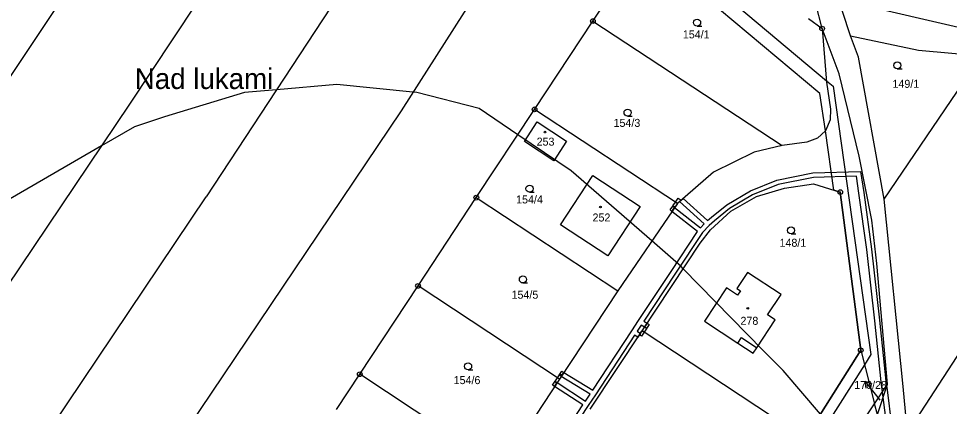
# Model space of a CAD drawing. Extents: x -747333 to -745433, y -1133152 to -1130600.
# Drawn here: x -746534.4 to -746336.6, y -1131704.5 to -1131622 of the extents above; entities that cross this region are included whole.
import ezdxf

# ---------------------------------------------------------------- set-up
doc = ezdxf.new("R2010")
doc.units = 0
for name, color, linetype in [('Vrstva 1', 7, 'Continuous'), ('Vrstva 10', 7, 'Continuous'), ('Vrstva 15', 7, 'Continuous'), ('Vrstva 16', 7, 'Continuous'), ('Vrstva 18', 7, 'Continuous'), ('Vrstva 19', 7, 'Continuous'), ('Vrstva 24', 7, 'Continuous'), ('Vrstva 25', 7, 'Continuous'), ('Vrstva 3', 7, 'Continuous'), ('Vrstva 30', 7, 'Continuous'), ('Vrstva 37', 7, 'Continuous'), ('Vrstva 4', 7, 'Continuous'), ('Vrstva 52', 7, 'Continuous'), ('Vrstva 6', 7, 'Continuous')]:
    doc.layers.add(name, color=color, linetype=linetype)

msp = doc.modelspace()

# ---------------------------------------------------------------- linework, layer by layer
at = {"layer": 'Vrstva 1'}
for p, q in [((-746412.36, -1131622.52), (-746398.08, -1131600.88)), ((-746424.75, -1131641.3), (-746412.36, -1131622.52)), ((-746412.36, -1131622.52), (-746372.19, -1131649.02)), ((-746363.69, -1131624.1), (-746362.74, -1131635.52)), ((-746362.74, -1131635.52), (-746361.91, -1131641.27)), ((-746437.14, -1131660.09), (-746424.75, -1131641.3)), ((-746394.42, -1131661.31), (-746424.75, -1131641.3)), ((-746361.91, -1131641.27), (-746361.94, -1131643.54)), ((-746426.94, -1131648.17), (-746424.24, -1131643.98)), ((-746424.24, -1131643.98), (-746417.96, -1131648.09)), ((-746361.94, -1131643.54), (-746362.97, -1131645.86)), ((-746362.97, -1131645.86), (-746364.66, -1131647.42)), ((-746420.66, -1131652.25), (-746426.94, -1131648.17)), ((-746417.96, -1131648.09), (-746420.66, -1131652.25)), ((-746366.95, -1131648.25), (-746372.19, -1131649.02)), ((-746364.66, -1131647.42), (-746366.95, -1131648.25)), ((-746378.09, -1131650.44), (-746386.78, -1131654.64)), ((-746372.19, -1131649.02), (-746378.09, -1131650.44)), ((-746419.25, -1131665.85), (-746412.36, -1131655.4)), ((-746412.36, -1131655.4), (-746402.32, -1131662)), ((-746386.78, -1131654.64), (-746394.42, -1131661.31)), ((-746377.59, -1131659.87), (-746371.64, -1131658.06)), ((-746371.64, -1131658.06), (-746365.54, -1131657.14)), ((-746365.54, -1131657.14), (-746359.82, -1131658.89)), ((-746449.53, -1131678.87), (-746437.14, -1131660.09)), ((-746437.14, -1131660.09), (-746407.08, -1131679.91)), ((-746383.05, -1131662.99), (-746377.59, -1131659.87)), ((-746359.82, -1131658.89), (-746355.48, -1131692.56)), ((-746402.32, -1131662), (-746409.2, -1131672.45)), ((-746394.42, -1131661.31), (-746407.08, -1131679.91)), ((-746387.39, -1131666.94), (-746383.05, -1131662.99)), ((-746409.2, -1131672.45), (-746419.25, -1131665.85)), ((-746389.6, -1131669.76), (-746387.39, -1131666.94)), ((-746401.91, -1131688.42), (-746389.6, -1131669.76)), ((-746379.54, -1131675.98), (-746381.79, -1131679.4)), ((-746372.41, -1131680.68), (-746379.54, -1131675.98)), ((-746461.91, -1131697.65), (-746449.53, -1131678.87)), ((-746419.47, -1131698.69), (-746449.53, -1131678.87)), ((-746407.08, -1131679.91), (-746419.47, -1131698.69)), ((-746384, -1131679.26), (-746388.66, -1131686.34)), ((-746381.64, -1131680.82), (-746384, -1131679.26)), ((-746381.79, -1131679.4), (-746381.03, -1131679.9)), ((-746381.03, -1131679.9), (-746381.64, -1131680.82)), ((-746375.25, -1131685.01), (-746372.41, -1131680.68)), ((-746377.54, -1131692.03), (-746373.64, -1131686.08)), ((-746373.64, -1131686.08), (-746375.25, -1131685.01)), ((-746388.66, -1131686.34), (-746381.56, -1131691.03)), ((-746412.92, -1131705.11), (-746401.91, -1131688.42)), ((-746367.29, -1131711.24), (-746401.91, -1131688.42)), ((-746381.56, -1131691.03), (-746378.3, -1131693.2)), ((-746378.3, -1131693.2), (-746377.54, -1131692.03)), ((-746355.48, -1131692.56), (-746367.29, -1131711.24)), ((-746355.48, -1131692.56), (-746352.57, -1131703.96)), ((-746466.87, -1131705.17), (-746461.91, -1131697.65)), ((-746435, -1131715.39), (-746461.91, -1131697.65)), ((-746419.47, -1131698.69), (-746429.65, -1131714.14)), ((-746377.87, -1131741.58), (-746352.57, -1131703.96)), ((-746351.88, -1131706.25), (-746352.57, -1131703.96))]:
    msp.add_line(p, q, dxfattribs=at)
for points in [[(-746357.67, -1131625.64), (-746361.08, -1131615)], [(-746363.69, -1131624.1), (-746364.99, -1131618.82)], [(-746366.59, -1131621.96), (-746363.69, -1131624.1)], [(-746360.06, -1131633.75), (-746363.69, -1131624.1)], [(-746355.93, -1131630.2), (-746357.67, -1131625.64)], [(-746357.67, -1131625.64), (-746343.19, -1131628.73)], [(-746343.19, -1131628.73), (-746329.82, -1131629.89)], [(-746350.48, -1131660.43), (-746355.93, -1131630.2)], [(-746355.82, -1131651.29), (-746360.06, -1131633.75)], [(-746353.14, -1131664.9), (-746355.82, -1131651.29)], [(-746346.47, -1131700.24), (-746350.48, -1131660.43)], [(-746352.07, -1131674.11), (-746353.14, -1131664.9)], [(-746349.77, -1131699.8), (-746352.07, -1131674.11)], [(-746352.57, -1131703.96), (-746349.77, -1131699.8)], [(-746351.88, -1131706.25), (-746349.77, -1131699.8)], [(-746345.52, -1131710.16), (-746346.47, -1131700.24)]]:
    msp.add_lwpolyline(points, dxfattribs=at)
at = {"layer": 'Vrstva 10'}
msp.add_lwpolyline([(-746327.07, -1131625.68), (-746350.61, -1131620.2)], dxfattribs=at)
at = {"layer": 'Vrstva 16'}
msp.add_line((-746354.296419, -1131700.618352), (-746354.508562, -1131699.132588), dxfattribs=at)
for points in [[(-746352.04, -1131702.28), (-746354.508562, -1131699.132588), (-746353.11614, -1131699.692642)], [(-746351.32, -1131703.2), (-746352.04, -1131702.28)]]:
    msp.add_lwpolyline(points, dxfattribs=at)
at = {"layer": 'Vrstva 24'}
for p, q in [((-746412.395355, -1131622.484645), (-746412.324645, -1131622.555355)), ((-746363.74, -1131624.1), (-746363.64, -1131624.1)), ((-746424.785355, -1131641.264645), (-746424.714645, -1131641.335355)), ((-746437.175355, -1131660.054645), (-746437.104645, -1131660.125355)), ((-746359.855355, -1131658.854645), (-746359.784645, -1131658.925355)), ((-746449.565355, -1131678.834645), (-746449.494645, -1131678.905355)), ((-746355.53, -1131692.56), (-746355.43, -1131692.56)), ((-746461.945355, -1131697.614645), (-746461.874645, -1131697.685355))]:
    msp.add_line(p, q, dxfattribs=at)
for centre in [(-746412.36, -1131622.52), (-746363.69, -1131624.1), (-746424.75, -1131641.3), (-746359.82, -1131658.89), (-746437.14, -1131660.09), (-746449.53, -1131678.87), (-746355.48, -1131692.56), (-746461.91, -1131697.65)]:
    msp.add_circle(centre, 0.499289, dxfattribs=at)
at = {"layer": 'Vrstva 25'}
for p, q in [((-746390.23, -1131623.59), (-746389.23, -1131623.59)), ((-746347.7, -1131632.69), (-746346.7, -1131632.69)), ((-746405.01, -1131642.74), (-746404.01, -1131642.74)), ((-746425.84, -1131658.93), (-746424.84, -1131658.93)), ((-746370.28, -1131667.8), (-746369.28, -1131667.8)), ((-746427.25, -1131678.24), (-746426.25, -1131678.24)), ((-746438.89, -1131696.72), (-746437.89, -1131696.72))]:
    msp.add_line(p, q, dxfattribs=at)
for centre, radius in [((-746390.23, -1131622.84), 0.75), ((-746347.7, -1131631.94), 0.75), ((-746405.01, -1131641.99), 0.75), ((-746422.56, -1131646.14), 0.174503), ((-746425.84, -1131658.18), 0.75), ((-746410.77, -1131662.09), 0.174503), ((-746370.28, -1131667.05), 0.75), ((-746427.25, -1131677.49), 0.75), ((-746379.47, -1131683.63), 0.174503), ((-746438.89, -1131695.97), 0.75)]:
    msp.add_circle(centre, radius, dxfattribs=at)
at = {"layer": 'Vrstva 3'}
for points in [[(-746426.94, -1131648.17), (-746424.24, -1131643.98)], [(-746424.24, -1131643.98), (-746417.96, -1131648.09)], [(-746420.66, -1131652.25), (-746426.94, -1131648.17)], [(-746417.96, -1131648.09), (-746420.66, -1131652.25)], [(-746419.25, -1131665.85), (-746412.36, -1131655.4)], [(-746412.36, -1131655.4), (-746402.32, -1131662)], [(-746402.32, -1131662), (-746409.2, -1131672.45)], [(-746409.2, -1131672.45), (-746419.25, -1131665.85)], [(-746379.54, -1131675.98), (-746381.79, -1131679.4)], [(-746372.41, -1131680.68), (-746379.54, -1131675.98)], [(-746384, -1131679.26), (-746388.66, -1131686.34)], [(-746381.64, -1131680.82), (-746384, -1131679.26)], [(-746381.79, -1131679.4), (-746381.03, -1131679.9)], [(-746381.03, -1131679.9), (-746381.64, -1131680.82)], [(-746375.25, -1131685.01), (-746372.41, -1131680.68)], [(-746377.54, -1131692.03), (-746373.64, -1131686.08)], [(-746373.64, -1131686.08), (-746375.25, -1131685.01)], [(-746388.66, -1131686.34), (-746381.56, -1131691.03)], [(-746381.56, -1131691.03), (-746380.82, -1131689.84)], [(-746380.82, -1131689.84), (-746377.54, -1131692.03)]]:
    msp.add_lwpolyline(points, dxfattribs=at)
at = {"layer": 'Vrstva 30'}
for p, q in [((-746390.9, -1131611.54), (-746362.77, -1131635.2)), ((-746364.15, -1131637.95), (-746392.83, -1131613.83)), ((-746362.77, -1131635.2), (-746361.35, -1131636.39)), ((-746361.35, -1131636.39), (-746353.29, -1131693.45)), ((-746362.97, -1131645.86), (-746364.15, -1131637.95)), ((-746361.21, -1131658.47), (-746362.97, -1131645.86)), ((-746365.65, -1131654.81), (-746355.49, -1131654.52)), ((-746355.49, -1131654.52), (-746354.84, -1131658.99)), ((-746378.89, -1131658.61), (-746373.27, -1131656.34)), ((-746373.27, -1131656.34), (-746365.65, -1131654.81)), ((-746365.53, -1131655.81), (-746372.99, -1131657.3)), ((-746356.35, -1131655.54), (-746365.53, -1131655.81)), ((-746355.84, -1131659.13), (-746356.35, -1131655.54)), ((-746372.99, -1131657.3), (-746378.45, -1131659.51)), ((-746359.82, -1131658.89), (-746361.21, -1131658.47)), ((-746394.84, -1131661.03), (-746394.27, -1131660.2)), ((-746394.27, -1131660.2), (-746393.64, -1131660.63)), ((-746393.2, -1131660.25), (-746388.02, -1131664.97)), ((-746383.95, -1131661.59), (-746378.89, -1131658.61)), ((-746378.45, -1131659.51), (-746383.37, -1131662.41)), ((-746355.48, -1131692.56), (-746359.82, -1131658.89)), ((-746354.18, -1131671.14), (-746355.84, -1131659.13)), ((-746354.84, -1131658.99), (-746353.18, -1131671.02)), ((-746395.97, -1131662.7), (-746395.41, -1131661.87)), ((-746395.41, -1131661.87), (-746395.01, -1131662.18)), ((-746395.4, -1131661.86), (-746394.84, -1131661.03)), ((-746394.98, -1131662.14), (-746395.4, -1131661.86)), ((-746395.01, -1131662.18), (-746389.52, -1131666.53)), ((-746394.42, -1131661.31), (-746394.84, -1131661.03)), ((-746393.64, -1131660.63), (-746394.42, -1131661.31)), ((-746388.73, -1131665.67), (-746393.96, -1131660.91)), ((-746387.18, -1131664.23), (-746383.95, -1131661.59)), ((-746383.37, -1131662.41), (-746386.54, -1131664.99)), ((-746395.58, -1131663.01), (-746395.97, -1131662.7)), ((-746390.14, -1131667.32), (-746395.58, -1131663.01)), ((-746388.02, -1131664.97), (-746387.18, -1131664.23)), ((-746389.52, -1131666.53), (-746388.73, -1131665.67)), ((-746387.67, -1131666), (-746389.08, -1131667.52)), ((-746386.54, -1131664.99), (-746387.67, -1131666)), ((-746395.78, -1131675.83), (-746390.14, -1131667.32)), ((-746389.08, -1131667.52), (-746394.94, -1131676.39)), ((-746352.5, -1131686.27), (-746354.18, -1131671.14)), ((-746353.18, -1131671.02), (-746351.5, -1131686.17)), ((-746402.68, -1131686.24), (-746395.78, -1131675.83)), ((-746394.94, -1131676.39), (-746401.56, -1131686.37)), ((-746404.12, -1131688.42), (-746402.68, -1131686.24)), ((-746351.5, -1131686.17), (-746350.12, -1131699.16)), ((-746402.11, -1131687.2), (-746402.99, -1131688.53)), ((-746401.4, -1131687.65), (-746402.11, -1131687.2)), ((-746401.56, -1131686.37), (-746400.85, -1131686.81)), ((-746400.98, -1131687.91), (-746401.4, -1131687.65)), ((-746400.42, -1131687.08), (-746400.98, -1131687.91)), ((-746400.85, -1131686.81), (-746400.42, -1131687.08)), ((-746351.12, -1131699.28), (-746352.5, -1131686.27)), ((-746412.39, -1131701.08), (-746404.12, -1131688.42)), ((-746403.54, -1131689.37), (-746411.82, -1131702.04)), ((-746402.82, -1131689.8), (-746403.54, -1131689.37)), ((-746402.99, -1131688.53), (-746402.27, -1131688.96)), ((-746402.46, -1131689.25), (-746402.03, -1131688.6)), ((-746402.04, -1131689.53), (-746402.46, -1131689.25)), ((-746401.49, -1131688.7), (-746402.04, -1131689.53)), ((-746367.29, -1131711.24), (-746355.48, -1131692.56)), ((-746353.29, -1131693.45), (-746354.69, -1131695.66)), ((-746354.69, -1131695.66), (-746400.74, -1131768.31)), ((-746419.89, -1131698.41), (-746419.34, -1131697.58)), ((-746419.53, -1131697.87), (-746418.98, -1131697.04)), ((-746419.1, -1131698.13), (-746419.53, -1131697.87)), ((-746418.92, -1131697.86), (-746419.47, -1131698.69)), ((-746419.34, -1131697.58), (-746418.92, -1131697.86)), ((-746418.98, -1131697.04), (-746418.55, -1131697.3)), ((-746418.55, -1131697.3), (-746412.39, -1131701.08)), ((-746420.93, -1131700), (-746420.38, -1131699.16)), ((-746420.51, -1131700.27), (-746420.93, -1131700)), ((-746420.44, -1131699.25), (-746419.89, -1131698.41)), ((-746420.02, -1131699.53), (-746420.44, -1131699.25)), ((-746420.38, -1131699.16), (-746419.96, -1131699.43)), ((-746419.47, -1131698.69), (-746420.02, -1131699.53)), ((-746419.96, -1131699.43), (-746413.94, -1131703.37)), ((-746412.95, -1131701.91), (-746419.1, -1131698.13)), ((-746350.85, -1131701.4), (-746351.12, -1131699.28)), ((-746350.12, -1131699.16), (-746349.99, -1131700.13)), ((-746414.49, -1131704.2), (-746420.51, -1131700.27)), ((-746413.94, -1131703.37), (-746412.95, -1131701.91)), ((-746411.82, -1131702.04), (-746413.38, -1131704.34)), ((-746350.69, -1131702.62), (-746350.85, -1131701.4)), ((-746349.99, -1131700.13), (-746349.96, -1131700.39)), ((-746349.96, -1131700.39), (-746348.66, -1131710.49)), ((-746349.66, -1131710.63), (-746350.69, -1131702.62)), ((-746424.63, -1131719.6), (-746414.49, -1131704.2)), ((-746413.38, -1131704.34), (-746423.52, -1131719.73))]:
    msp.add_line(p, q, dxfattribs=at)
for points in [[(-746393.96, -1131660.91), (-746393.2, -1131660.25)], [(-746395.01, -1131662.18), (-746395.58, -1131663.01)], [(-746395.58, -1131663.01), (-746395.01, -1131662.18)], [(-746394.42, -1131661.31), (-746394.98, -1131662.14)], [(-746394.84, -1131661.03), (-746394.42, -1131661.31)], [(-746401.91, -1131688.42), (-746401.75, -1131688.18), (-746401.36, -1131687.59), (-746400.94, -1131687.86)], [(-746400.94, -1131687.86), (-746401.49, -1131688.7), (-746401.91, -1131688.42)], [(-746401.4, -1131687.65), (-746400.85, -1131686.81)], [(-746400.85, -1131686.81), (-746401.4, -1131687.65)], [(-746402.27, -1131688.96), (-746402.82, -1131689.8)], [(-746402.03, -1131688.6), (-746401.91, -1131688.42), (-746401.49, -1131688.7)], [(-746418.55, -1131697.3), (-746419.1, -1131698.13)], [(-746419.1, -1131698.13), (-746418.55, -1131697.3)], [(-746419.96, -1131699.43), (-746420.51, -1131700.27)], [(-746420.51, -1131700.27), (-746419.96, -1131699.43)]]:
    msp.add_lwpolyline(points, dxfattribs=at)
at = {"layer": 'Vrstva 37'}
for centre in [(-746422.56, -1131646.14), (-746410.77, -1131662.09), (-746379.47, -1131683.63)]:
    msp.add_circle(centre, 0.174503, dxfattribs=at)
at = {"layer": 'Vrstva 4'}
for p, q in [((-746381.56, -1131691.03), (-746380.82, -1131689.84)), ((-746380.82, -1131689.84), (-746377.54, -1131692.03))]:
    msp.add_line(p, q, dxfattribs=at)
at = {"layer": 'Vrstva 52'}
for points in [[(-746371.94, -1131696.87), (-746376.19, -1131692.62), (-746393.19, -1131675.2), (-746393.62, -1131674.75), (-746399.87, -1131669.31), (-746417, -1131654.38), (-746428.32, -1131646.71), (-746436.56, -1131641.13), (-746449.75, -1131637.75), (-746450.6, -1131637.66), (-746466.81, -1131636), (-746479.61, -1131637.14), (-746486.37, -1131637.75), (-746503.37, -1131642.87), (-746509.75, -1131645), (-746516.81, -1131649.09), (-746564.47, -1131676.7), (-746579.73, -1131685.54), (-746595.62, -1131694.75), (-746600.31, -1131695.62), (-746607.62, -1131698.19), (-746613.5, -1131700.25), (-746630.5, -1131702), (-746639.49, -1131700.88)], [(-746333.25, -1131746.25), (-746340.87, -1131736), (-746341.05, -1131735.77), (-746343.68, -1131732.36), (-746347.85, -1131726.96), (-746349.53, -1131724.77), (-746357.12, -1131714.93), (-746358.63, -1131712.97), (-746362.56, -1131707.87), (-746364.05, -1131706.12), (-746371.94, -1131696.87)]]:
    msp.add_lwpolyline(points, dxfattribs=at)
at = {"layer": 'Vrstva 6'}
for points in [[(-746459.19, -1131562.15), (-746510.85, -1131640.22)], [(-746436.69, -1131571.7), (-746494.56, -1131659.94)], [(-746417.71, -1131586.04), (-746453.14, -1131641.65)], [(-746525.57, -1131618.34), (-746573.28, -1131689.92)], [(-746350.48, -1131660.43), (-746329.82, -1131629.89)], [(-746510.85, -1131640.22), (-746569.14, -1131726.93)], [(-746453.14, -1131641.65), (-746533.7, -1131761.53)], [(-746530.72, -1131713.92), (-746494.56, -1131659.94)], [(-746345.52, -1131710.16), (-746318.73, -1131668.93)]]:
    msp.add_lwpolyline(points, dxfattribs=at)

# ---------------------------------------------------------------- texts
at = {"layer": 'Vrstva 15'}
msp.add_text('Nad lukami', height=4.4, dxfattribs=at).set_placement((-746509.713599, -1131636.97))
at = {"layer": 'Vrstva 16'}
msp.add_text('170/28', height=1.7, dxfattribs=at).set_placement((-746356.848193, -1131700.8))
at = {"layer": 'Vrstva 18'}
for s, height, p in [('154/1', 1.7, (-746393.26736, -1131626.2)), ('149/1', 1.7, (-746348.73, -1131636.72)), ('154/3', 1.7, (-746407.990095, -1131645.03)), ('154/4', 1.7, (-746428.690095, -1131661.32)), ('148/1', 1.7, (-746372.72736, -1131670.54)), ('154/5', 1.7, (-746429.660095, -1131681.59)), ('154/6', 1.7, (-746441.961477, -1131699.76)), ('170/28', 0.1, (-746351.32, -1131703.2))]:
    msp.add_text(s, height=height, dxfattribs=at).set_placement(p)
at = {"layer": 'Vrstva 19'}
for s, p in [('253', (-746424.331545, -1131649.02)), ('252', (-746412.451545, -1131665.16)), ('278', (-746381.021545, -1131687.14))]:
    msp.add_text(s, height=1.7, dxfattribs=at).set_placement(p)

doc.saveas('drawing.dxf')
